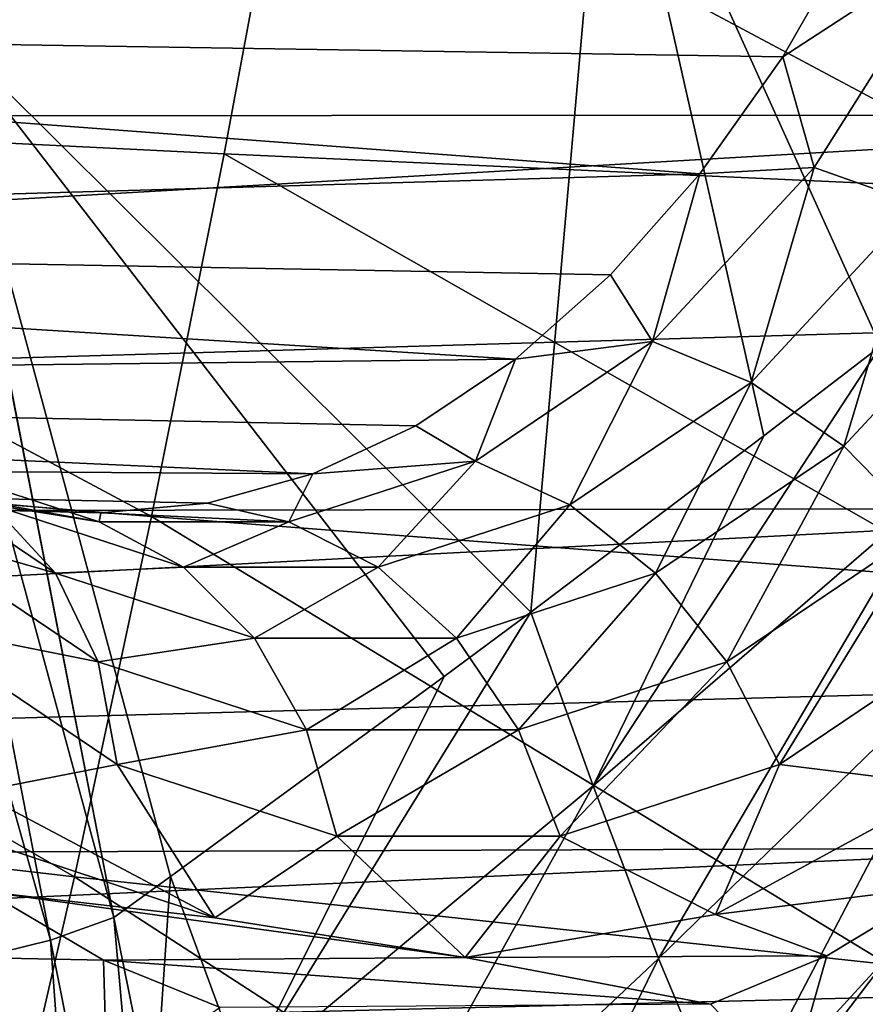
# Model space of a CAD drawing. Header units: metres. Extents: x -62 to 300, y -109 to 109.
# Tile 609 of 656: x 49.47 to 53.25, y 66.15 to 70.56. Entities that reach past the tile are written whole.
import ezdxf

# ---------------------------------------------------------------- set-up
doc = ezdxf.new("R2010")
doc.units = ezdxf.units.M
doc.layers.add('solid_500635', color=7, linetype='CONTINUOUS')

msp = doc.modelspace()

# ---------------------------------------------------------------- linework, layer by layer
at = {"layer": 'solid_500635'}
for points in [[(48.390877, 74.58403, 57.040127), (49.115177, 70.531441, 56.003944), (52.099945, 71.80027, 53.387016)], [(54.833508, 70.292084, 50.469215), (54.936283, 73.074669, 50.584927), (52.099945, 71.80027, 53.387016)], [(56.481594, 72.080833, 25.397432), (25.885695, 72.080009, 3.119075), (25.391134, 70.114296, 3.82538)], [(56.245377, 71.086571, 25.734787), (56.481594, 72.080833, 25.397432), (25.391134, 70.114296, 3.82538)], [(51.756451, 67.905655, 53.332165), (52.099945, 71.80027, 53.387016), (49.115177, 70.531441, 56.003944)], [(51.756451, 67.905655, 53.332165), (52.799129, 68.694321, 52.40406), (52.099945, 71.80027, 53.387016)], [(53.320724, 69.096207, 51.924267), (54.833508, 70.292084, 50.469215), (52.099945, 71.80027, 53.387016)], [(52.799129, 68.694321, 52.40406), (53.320724, 69.096207, 51.924267), (52.099945, 71.80027, 53.387016)], [(53.221134, 70.980713, 30.053852), (43.603024, 70.538383, 24.197304), (44.225048, 71.742928, 23.308964)], [(46.966179, 71.656921, 12.315246), (50.689095, 71.593315, 14.435308), (46.683704, 70.141785, 12.718596)], [(50.689095, 71.593315, 14.435308), (50.384228, 69.958069, 14.870616), (46.683704, 70.141785, 12.718596)], [(50.689095, 71.593315, 14.435308), (54.065323, 69.788498, 17.042881), (50.384228, 69.958069, 14.870616)], [(50.689095, 71.593315, 14.435308), (54.39085, 71.534599, 16.578081), (54.065323, 69.788498, 17.042881)], [(55.960354, 70.131989, 26.141842), (56.245377, 71.086571, 25.734787), (25.391134, 70.114296, 3.82538)], [(53.221134, 70.980713, 30.053852), (52.883656, 70.392326, 30.535824), (43.603024, 70.538383, 24.197304)], [(53.650833, 70.89386, 30.327217), (52.883656, 70.392326, 30.535824), (53.221134, 70.980713, 30.053852)], [(53.650833, 70.89386, 30.327217), (53.02314, 69.896233, 31.223656), (52.883656, 70.392326, 30.535824)], [(53.482658, 69.733757, 31.395636), (53.02314, 69.896233, 31.223656), (53.650833, 70.89386, 30.327217)], [(52.512745, 69.868668, 31.065536), (42.850967, 69.585625, 25.271353), (43.603024, 70.538383, 24.197304)], [(52.883656, 70.392326, 30.535824), (52.512745, 69.868668, 31.065536), (43.603024, 70.538383, 24.197304)], [(49.115177, 70.531441, 56.003944), (49.142826, 70.383415, 55.96447), (49.890251, 66.53878, 54.898804)], [(50.144897, 66.722145, 54.691704), (49.115177, 70.531441, 56.003944), (49.890251, 66.53878, 54.898804)], [(51.36898, 67.61731, 53.667049), (51.756451, 67.905655, 53.332165), (49.115177, 70.531441, 56.003944)], [(50.144897, 66.722145, 54.691704), (51.36898, 67.61731, 53.667049), (49.115177, 70.531441, 56.003944)], [(48.82967, 70.450783, 56.167374), (48.504349, 70.375481, 56.222477), (49.607254, 66.436775, 55.060619)], [(48.82967, 70.450783, 56.167374), (49.890251, 66.53878, 54.898804), (49.142826, 70.383415, 55.96447)], [(48.82967, 70.450783, 56.167374), (49.607254, 66.436775, 55.060619), (49.890251, 66.53878, 54.898804)], [(48.504349, 70.375481, 56.222477), (49.280056, 66.356163, 55.116638), (49.607254, 66.436775, 55.060619)], [(53.02314, 69.896233, 31.223656), (52.512745, 69.868668, 31.065536), (52.883656, 70.392326, 30.535824)], [(46.683704, 70.141785, 12.718596), (50.059795, 68.334549, 15.330624), (46.381214, 68.63887, 13.148317)], [(46.683704, 70.141785, 12.718596), (50.384228, 69.958069, 14.870616), (50.059795, 68.334549, 15.330624)], [(55.960354, 70.131989, 26.141842), (25.391134, 70.114296, 3.82538), (24.717741, 68.317314, 4.787086)], [(55.628696, 69.224342, 26.615499), (55.960354, 70.131989, 26.141842), (24.717741, 68.317314, 4.787086)], [(50.384228, 69.958069, 14.870616), (53.720276, 68.053696, 17.530651), (50.059795, 68.334549, 15.330624)], [(50.384228, 69.958069, 14.870616), (54.065323, 69.788498, 17.042881), (53.720276, 68.053696, 17.530651)], [(53.02314, 69.896233, 31.223656), (52.300987, 69.116669, 32.254993), (52.512745, 69.868668, 31.065536)], [(52.742188, 68.934425, 32.45314), (52.300987, 69.116669, 32.254993), (53.02314, 69.896233, 31.223656)], [(53.482658, 69.733757, 31.395636), (52.742188, 68.934425, 32.45314), (53.02314, 69.896233, 31.223656)], [(52.512745, 69.868668, 31.065536), (52.112473, 69.415474, 31.637186), (42.850967, 69.585625, 25.271353)], [(52.300987, 69.116669, 32.254993), (52.112473, 69.415474, 31.637186), (52.512745, 69.868668, 31.065536)], [(53.157043, 68.649284, 32.570293), (52.742188, 68.934425, 32.45314), (53.482658, 69.733757, 31.395636)], [(53.926178, 69.479568, 31.471853), (53.157043, 68.649284, 32.570293), (53.482658, 69.733757, 31.395636)], [(51.687222, 69.037704, 32.244507), (42.001774, 68.926292, 26.484127), (42.850967, 69.585625, 25.271353)], [(52.112473, 69.415474, 31.637186), (51.687222, 69.037704, 32.244507), (42.850967, 69.585625, 25.271353)], [(53.517845, 68.280296, 32.598633), (53.157043, 68.649284, 32.570293), (53.926178, 69.479568, 31.471853)], [(52.300987, 69.116669, 32.254993), (51.687222, 69.037704, 32.244507), (52.112473, 69.415474, 31.637186)], [(55.252926, 68.370544, 27.152157), (55.628696, 69.224342, 26.615499), (24.717741, 68.317314, 4.787086)], [(52.300987, 69.116669, 32.254993), (51.508972, 68.581734, 33.386108), (51.687222, 69.037704, 32.244507)], [(51.93008, 68.38591, 33.612949), (51.508972, 68.581734, 33.386108), (52.300987, 69.116669, 32.254993)], [(52.742188, 68.934425, 32.45314), (51.93008, 68.38591, 33.612949), (52.300987, 69.116669, 32.254993)], [(52.034363, 67.127594, 52.978214), (53.320724, 69.096207, 51.924267), (52.799129, 68.694321, 52.40406)], [(53.549469, 68.436401, 51.61969), (53.320724, 69.096207, 51.924267), (52.034363, 67.127594, 52.978214)], [(51.687222, 69.037704, 32.244507), (51.24165, 68.739502, 32.880852), (42.001774, 68.926292, 26.484127)], [(51.508972, 68.581734, 33.386108), (51.24165, 68.739502, 32.880852), (51.687222, 69.037704, 32.244507)], [(50.78064, 68.524139, 33.539238), (41.09251, 68.589149, 27.78269), (42.001774, 68.926292, 26.484127)], [(51.24165, 68.739502, 32.880852), (50.78064, 68.524139, 33.539238), (42.001774, 68.926292, 26.484127)], [(52.313496, 68.079536, 33.775005), (51.93008, 68.38591, 33.612949), (52.742188, 68.934425, 32.45314)], [(53.157043, 68.649284, 32.570293), (52.313496, 68.079536, 33.775005), (52.742188, 68.934425, 32.45314)], [(51.508972, 68.581734, 33.386108), (50.78064, 68.524139, 33.539238), (51.24165, 68.739502, 32.880852)], [(52.034363, 67.127594, 52.978214), (52.799129, 68.694321, 52.40406), (51.756451, 67.905655, 53.332165)], [(46.381214, 68.63887, 13.148317), (49.714558, 66.721085, 15.810477), (46.058018, 67.146378, 13.598836)], [(46.381214, 68.63887, 13.148317), (50.059795, 68.334549, 15.330624), (49.714558, 66.721085, 15.810477)], [(48.936878, 68.280296, 39.140934), (48.786842, 68.649284, 38.811584), (49.630394, 68.079536, 37.606873)], [(49.630394, 68.079536, 37.606873), (48.786842, 68.649284, 38.811584), (49.346973, 68.38591, 37.302006)], [(52.633614, 67.683075, 33.861446), (52.313496, 68.079536, 33.775005), (53.157043, 68.649284, 32.570293)], [(53.517845, 68.280296, 32.598633), (52.633614, 67.683075, 33.861446), (53.157043, 68.649284, 32.570293)], [(49.832626, 68.35041, 34.893147), (40.1628, 68.588936, 29.110455), (41.09251, 68.589149, 27.78269)], [(49.832626, 68.35041, 34.893147), (49.356007, 68.393959, 35.573826), (40.1628, 68.588936, 29.110455)], [(50.309242, 68.393967, 34.212463), (49.832626, 68.35041, 34.893147), (41.09251, 68.589149, 27.78269)], [(50.78064, 68.524139, 33.539238), (50.309242, 68.393967, 34.212463), (41.09251, 68.589149, 27.78269)], [(49.824692, 68.309631, 35.791508), (48.989784, 68.581734, 36.983883), (49.356007, 68.393959, 35.573826)], [(49.346973, 68.38591, 37.302006), (48.989784, 68.581734, 36.983883), (49.824692, 68.309631, 35.791508)], [(51.508972, 68.581734, 33.386108), (50.674065, 68.309631, 34.57848), (50.78064, 68.524139, 33.539238)], [(51.073986, 68.106903, 34.835575), (50.674065, 68.309631, 34.57848), (51.508972, 68.581734, 33.386108)], [(51.93008, 68.38591, 33.612949), (51.073986, 68.106903, 34.835575), (51.508972, 68.581734, 33.386108)], [(50.674065, 68.309631, 34.57848), (50.309242, 68.393967, 34.212463), (50.78064, 68.524139, 33.539238)], [(53.549469, 68.436401, 51.61969), (52.034363, 67.127594, 52.978214), (52.327579, 66.354668, 52.595661)], [(53.793171, 67.781731, 51.289654), (53.549469, 68.436401, 51.61969), (52.327579, 66.354668, 52.595661)], [(55.252926, 68.370544, 27.152157), (24.717741, 68.317314, 4.787086), (23.883883, 66.738083, 5.977959)], [(54.835903, 67.577095, 27.747726), (55.252926, 68.370544, 27.152157), (23.883883, 66.738083, 5.977959)], [(50.203068, 68.106903, 36.07938), (49.346973, 68.38591, 37.302006), (49.824692, 68.309631, 35.791508)], [(49.630394, 68.079536, 37.606873), (49.346973, 68.38591, 37.302006), (50.203068, 68.106903, 36.07938)], [(49.824692, 68.309631, 35.791508), (49.356007, 68.393959, 35.573826), (49.832626, 68.35041, 34.893147)], [(50.674065, 68.309631, 34.57848), (49.832626, 68.35041, 34.893147), (50.309242, 68.393967, 34.212463)], [(51.424263, 67.789734, 35.04496), (51.073986, 68.106903, 34.835575), (51.93008, 68.38591, 33.612949)], [(52.313496, 68.079536, 33.775005), (51.424263, 67.789734, 35.04496), (51.93008, 68.38591, 33.612949)], [(50.059795, 68.334549, 15.330624), (53.354122, 66.328812, 18.037834), (49.714558, 66.721085, 15.810477)], [(50.674065, 68.309631, 34.57848), (49.824692, 68.309631, 35.791508), (49.832626, 68.35041, 34.893147)], [(50.059795, 68.334549, 15.330624), (53.720276, 68.053696, 17.530651), (53.354122, 66.328812, 18.037834)], [(50.203068, 68.106903, 36.07938), (49.824692, 68.309631, 35.791508), (50.674065, 68.309631, 34.57848)], [(51.073986, 68.106903, 34.835575), (50.203068, 68.106903, 36.07938), (50.674065, 68.309631, 34.57848)], [(48.974945, 67.852104, 39.427876), (48.936878, 68.280296, 39.140934), (49.82111, 67.683075, 37.87812)], [(49.82111, 67.683075, 37.87812), (48.936878, 68.280296, 39.140934), (49.630394, 68.079536, 37.606873)], [(52.869061, 67.222992, 33.866505), (52.633614, 67.683075, 33.861446), (53.517845, 68.280296, 32.598633)], [(53.800503, 67.852104, 32.536266), (52.869061, 67.222992, 33.866505), (53.517845, 68.280296, 32.598633)], [(50.519627, 67.789734, 36.336914), (49.630394, 68.079536, 37.606873), (50.203068, 68.106903, 36.07938)], [(50.519627, 67.789734, 36.336914), (50.203068, 68.106903, 36.07938), (51.073986, 68.106903, 34.835575)], [(51.424263, 67.789734, 35.04496), (50.519627, 67.789734, 36.336914), (51.073986, 68.106903, 34.835575)], [(49.82111, 67.683075, 37.87812), (49.630394, 68.079536, 37.606873), (50.519627, 67.789734, 36.336914)], [(51.701492, 67.379288, 35.192654), (51.424263, 67.789734, 35.04496), (52.313496, 68.079536, 33.775005)], [(52.633614, 67.683075, 33.861446), (51.701492, 67.379288, 35.192654), (52.313496, 68.079536, 33.775005)], [(50.473927, 65.82579, 54.293316), (51.756451, 67.905655, 53.332165), (51.36898, 67.61731, 53.667049)], [(52.034363, 67.127594, 52.978214), (51.756451, 67.905655, 53.332165), (50.473927, 65.82579, 54.293316)], [(49.906387, 67.222992, 38.097637), (49.280052, 67.101532, 39.108341), (48.974945, 67.852104, 39.427876)], [(49.906387, 67.222992, 38.097637), (48.974945, 67.852104, 39.427876), (49.82111, 67.683075, 37.87812)], [(53.800503, 67.852104, 32.536266), (53.641243, 67.127892, 32.879913), (52.869061, 67.222992, 33.866505)], [(50.753227, 67.379288, 36.546917), (49.82111, 67.683075, 37.87812), (50.519627, 67.789734, 36.336914)], [(50.753227, 67.379288, 36.546917), (50.519627, 67.789734, 36.336914), (51.424263, 67.789734, 35.04496)], [(51.701492, 67.379288, 35.192654), (50.753227, 67.379288, 36.546917), (51.424263, 67.789734, 35.04496)], [(53.793171, 67.781731, 51.289654), (52.327579, 66.354668, 52.595661), (52.647118, 65.591927, 52.16856)], [(54.059921, 67.135246, 50.922024), (53.793171, 67.781731, 51.289654), (52.647118, 65.591927, 52.16856)], [(49.906387, 67.222992, 38.097637), (49.82111, 67.683075, 37.87812), (50.753227, 67.379288, 36.546917)], [(51.887173, 66.902992, 35.268787), (51.701492, 67.379288, 35.192654), (52.633614, 67.683075, 33.861446)], [(52.869061, 67.222992, 33.866505), (51.887173, 66.902992, 35.268787), (52.633614, 67.683075, 33.861446)], [(54.380802, 66.850029, 28.397678), (54.835903, 67.577095, 27.747726), (23.883883, 66.738083, 5.977959)], [(50.473927, 65.82579, 54.293316), (51.36898, 67.61731, 53.667049), (50.144897, 66.722145, 54.691704)], [(50.888275, 66.902992, 36.695358), (49.906387, 67.222992, 38.097637), (50.753227, 67.379288, 36.546917)], [(50.888275, 66.902992, 36.695358), (50.753227, 67.379288, 36.546917), (51.701492, 67.379288, 35.192654)], [(51.887173, 66.902992, 35.268787), (50.888275, 66.902992, 36.695358), (51.701492, 67.379288, 35.192654)], [(49.906387, 67.222992, 38.097637), (50.342876, 66.537598, 37.590469), (49.280052, 67.101532, 39.108341)], [(50.888275, 66.902992, 36.695358), (50.342876, 66.537598, 37.590469), (49.906387, 67.222992, 38.097637)], [(52.869061, 67.222992, 33.866505), (52.581642, 66.551575, 34.393181), (51.887173, 66.902992, 35.268787)], [(52.869061, 67.222992, 33.866505), (53.641243, 67.127892, 32.879913), (52.581642, 66.551575, 34.393181)], [(46.058018, 67.146378, 13.598836), (49.714558, 66.721085, 15.810477), (49.345234, 65.116684, 16.300768)], [(49.280052, 67.101532, 39.108341), (50.342876, 66.537598, 37.590469), (48.81493, 67.044868, 39.772606)], [(52.034363, 67.127594, 52.978214), (50.473927, 65.82579, 54.293316), (50.820332, 64.93457, 53.863419)], [(52.327579, 66.354668, 52.595661), (52.034363, 67.127594, 52.978214), (50.820332, 64.93457, 53.863419)], [(52.581642, 66.551575, 34.393181), (53.641243, 67.127892, 32.879913), (53.598137, 66.679115, 32.941475)], [(54.059921, 67.135246, 50.922024), (52.647118, 65.591927, 52.16856), (52.99929, 64.848961, 51.688118)], [(54.355381, 66.505005, 50.509548), (54.059921, 67.135246, 50.922024), (52.99929, 64.848961, 51.688118)], [(50.342876, 66.537598, 37.590469), (49.32444, 66.653664, 39.044949), (48.81493, 67.044868, 39.772606)], [(50.888275, 66.902992, 36.695358), (51.462761, 66.360184, 35.991108), (50.342876, 66.537598, 37.590469)], [(51.887173, 66.902992, 35.268787), (51.462761, 66.360184, 35.991108), (50.888275, 66.902992, 36.695358)], [(51.887173, 66.902992, 35.268787), (52.581642, 66.551575, 34.393181), (51.462761, 66.360184, 35.991108)], [(54.380802, 66.850029, 28.397678), (23.883883, 66.738083, 5.977959), (22.912306, 65.41967, 7.365514)], [(53.891087, 66.194885, 29.097063), (54.380802, 66.850029, 28.397678), (22.912306, 65.41967, 7.365514)], [(49.714558, 66.721085, 15.810477), (52.967113, 64.613266, 18.55901), (49.345234, 65.116684, 16.300768)], [(49.714558, 66.721085, 15.810477), (53.354122, 66.328812, 18.037834), (52.967113, 64.613266, 18.55901)], [(50.070885, 65.647835, 54.638252), (50.144897, 66.722145, 54.691704), (49.890251, 66.53878, 54.898804)], [(50.473927, 65.82579, 54.293316), (50.144897, 66.722145, 54.691704), (50.070885, 65.647835, 54.638252)], [(48.889111, 66.367142, 39.551384), (49.32444, 66.653664, 39.044949), (49.844269, 66.347946, 38.302555)], [(51.462761, 66.360184, 35.991108), (49.844269, 66.347946, 38.302555), (49.32444, 66.653664, 39.044949)], [(50.342876, 66.537598, 37.590469), (51.462761, 66.360184, 35.991108), (49.32444, 66.653664, 39.044949)], [(52.581642, 66.551575, 34.393181), (53.598137, 66.679115, 32.941475), (53.080044, 66.367455, 33.681389)], [(52.915382, 65.785477, 33.80127), (53.080044, 66.367455, 33.681389), (53.598137, 66.679115, 32.941475)], [(53.887203, 66.367142, 32.413364), (52.915382, 65.785477, 33.80127), (53.598137, 66.679115, 32.941475)], [(49.607254, 66.436775, 55.060619), (50.140392, 63.751003, 54.259808), (49.890251, 66.53878, 54.898804)], [(50.140392, 63.751003, 54.259808), (50.070885, 65.647835, 54.638252), (49.890251, 66.53878, 54.898804)], [(51.462761, 66.360184, 35.991108), (52.581642, 66.551575, 34.393181), (53.080044, 66.367455, 33.681389)], [(54.355381, 66.505005, 50.509548), (52.99929, 64.848961, 51.688118), (53.386395, 64.136673, 51.15123)], [(49.607254, 66.436775, 55.060619), (49.280056, 66.356163, 55.116638), (49.807037, 63.670429, 54.321228)], [(49.607254, 66.436775, 55.060619), (49.807037, 63.670429, 54.321228), (50.140392, 63.751003, 54.259808)], [(48.618896, 65.928902, 39.596848), (48.889111, 66.367142, 39.551384), (49.860931, 65.785477, 38.163483)], [(49.860931, 65.785477, 38.163483), (48.889111, 66.367142, 39.551384), (49.844269, 66.347946, 38.302555)], [(49.280056, 66.356163, 55.116638), (49.466003, 63.624588, 54.26659), (49.807037, 63.670429, 54.321228)], [(51.462761, 66.360184, 35.991108), (52.559628, 66.149879, 34.424622), (49.844269, 66.347946, 38.302555)], [(52.559628, 66.149879, 34.424622), (50.365852, 66.136383, 37.557659), (49.844269, 66.347946, 38.302555)], [(49.860931, 65.785477, 38.163483), (49.844269, 66.347946, 38.302555), (50.365852, 66.136383, 37.557659)], [(52.327579, 66.354668, 52.595661), (50.820332, 64.93457, 53.863419), (51.196262, 64.055336, 53.381474)], [(52.647118, 65.591927, 52.16856), (52.327579, 66.354668, 52.595661), (51.196262, 64.055336, 53.381474)], [(51.462761, 66.360184, 35.991108), (53.080044, 66.367455, 33.681389), (52.559628, 66.149879, 34.424622)], [(52.915382, 65.785477, 33.80127), (52.559628, 66.149879, 34.424622), (53.080044, 66.367455, 33.681389)], [(52.822807, 65.321579, 33.593037), (52.915382, 65.785477, 33.80127), (53.887203, 66.367142, 32.413364)], [(53.837505, 65.928902, 32.143898), (52.822807, 65.321579, 33.593037), (53.887203, 66.367142, 32.413364)], [(53.354122, 66.328812, 18.037834), (56.574554, 64.152519, 20.832447), (52.967113, 64.613266, 18.55901)], [(53.370483, 65.616646, 29.840563), (53.891087, 66.194885, 29.097063), (22.912306, 65.41967, 7.365514)], [(53.075874, 65.072136, 31.151815), (53.417828, 65.259033, 31.491333), (54.422291, 66.206757, 30.056808)], [(54.09734, 66.035896, 29.693008), (53.075874, 65.072136, 31.151815), (54.422291, 66.206757, 30.056808)]]:
    msp.add_3dface(points, dxfattribs=at)

doc.saveas('drawing.dxf')
